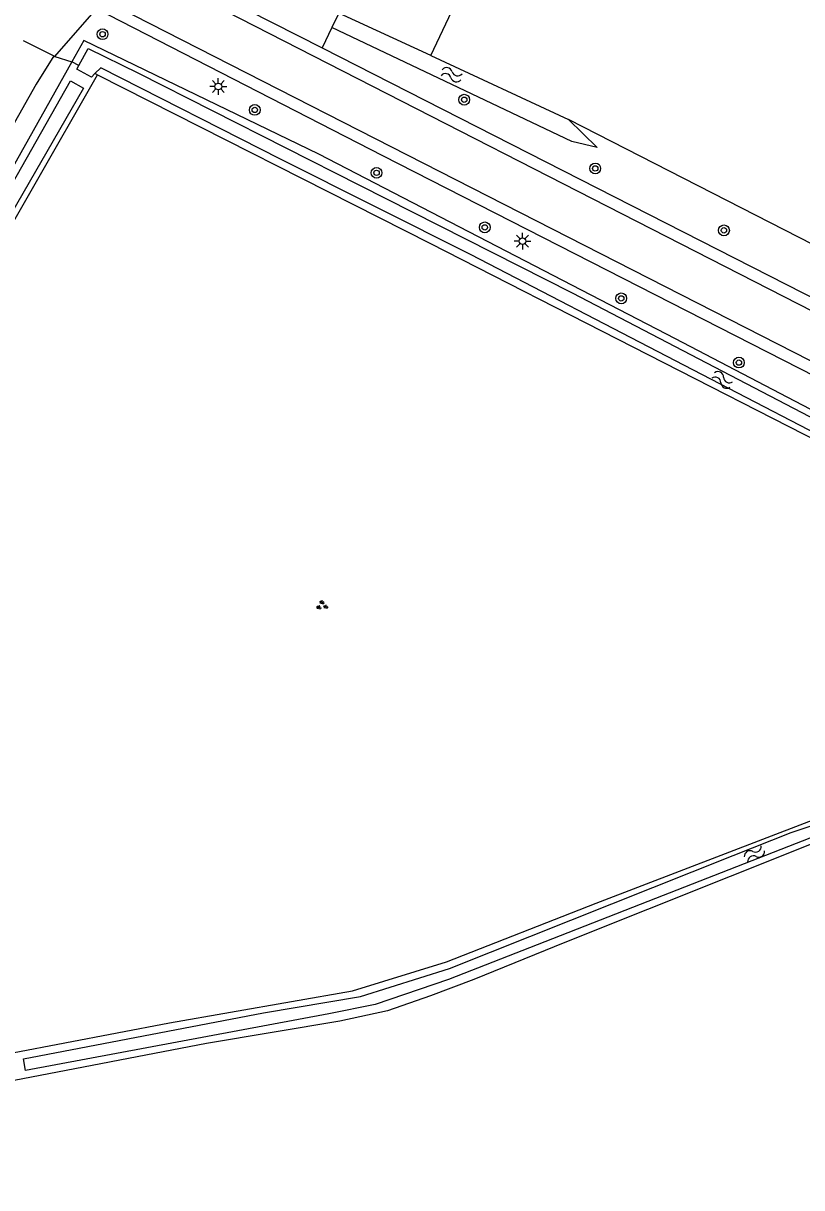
# Model space of a CAD drawing. Extents: x 128999 to 131010, y 395498 to 399007.
# Drawn here: x 129676.5 to 129734.2, y 398125.4 to 398211.6 of the extents above; entities that cross this region are included whole.
import ezdxf

# ---------------------------------------------------------------- set-up
doc = ezdxf.new("R2010")
doc.units = 0
for name, color, linetype in [('gg-knt-onverhard', 7, 'Continuous'), ('gg-knt-verharding', 7, 'Continuous'), ('gg-knt-verharding nz', 7, 'Continuous'), ('gg-kntw-bovenkant insteek waterloop', 7, 'Continuous'), ('gg-kntw-waterlijn', 7, 'Continuous'), ('gt-grn-groengrens', 7, 'Continuous'), ('gt-grn-vlakafsluiter', 7, 'Continuous'), ('gt-symb-boom', 7, 'Continuous'), ('gt-symb-groenvak', 7, 'Continuous'), ('gt-symb-lichtmast', 7, 'Continuous'), ('gt-symb-watersymbool', 7, 'Continuous')]:
    doc.layers.add(name, color=color, linetype=linetype)

# ---------------------------------------------------------------- blocks, each defined once
blk = doc.blocks.new('gt0-LMAST')
at = {"layer": 'gt-symb-lichtmast'}
for p, q in [((-0.182, 0.173), (-0.447, 0.438)), ((-0.005, 0.246), (-0.005, 0.621)), ((0.172, 0.173), (0.437, 0.438)), ((-0.255, -0.004), (-0.63, -0.004)), ((-0.182, -0.181), (-0.447, -0.446)), ((-0.005, -0.254), (-0.005, -0.629)), ((0.437, -0.446), (0.172, -0.181)), ((0.245, -0.004), (0.62, -0.004))]:
    blk.add_line(p, q, dxfattribs=at)
blk.add_circle((-0.005, -0.004), 0.25, dxfattribs=at)
blk = doc.blocks.new('gt0-BOOM')
at = {"layer": 'gt-symb-boom'}
for radius in [0.4, 0.2]:
    blk.add_circle((0, 0), radius, dxfattribs=at)
blk = doc.blocks.new('gt0-WA')
at = {"layer": 'gt-symb-watersymbool'}
for centre, start, end in [((-0.323, 0.022), 28.07249, 151.92751), ((0.427, 0.422), 208.07248, 331.92751), ((-0.323, -0.428), 28.07249, 151.92751), ((0.427, -0.028), 208.07248, 331.92751)]:
    blk.add_arc(centre, 0.425, start, end, dxfattribs=at)
blk = doc.blocks.new('gt0-GRVAK')
at = {"layer": 'gt-symb-groenvak'}
for p, q in [((-0.11, 0.189), (-0.228, 0.24)), ((-0.182, 0.153), (0.088, 0.153)), ((-0.091, 0.211), (-0.156, 0.322)), ((-0.047, 0.214), (-0.047, 0.393)), ((-0.004, 0.211), (0.061, 0.322)), ((0.015, 0.189), (0.133, 0.24)), ((0.262, -0.052), (0.197, 0.059)), ((0.305, -0.049), (0.305, 0.13)), ((0.349, -0.052), (0.414, 0.059)), ((-0.245, -0.228), (-0.363, -0.177)), ((-0.318, -0.264), (-0.047, -0.264)), ((-0.226, -0.206), (-0.291, -0.095)), ((-0.183, -0.203), (-0.183, -0.024)), ((-0.139, -0.206), (-0.074, -0.095)), ((-0.12, -0.228), (-0.002, -0.177)), ((0.243, -0.074), (0.125, -0.023)), ((0.17, -0.11), (0.441, -0.11)), ((0.368, -0.074), (0.486, -0.023))]:
    blk.add_line(p, q, dxfattribs=at)

msp = doc.modelspace()

# ---------------------------------------------------------------- linework, layer by layer
at = {"layer": 'gg-knt-onverhard'}
msp.add_lwpolyline([(129678.814, 398209.218), (129677.483, 398207.13), (129658.521, 398173.515), (129638.254, 398138.648), (129622.338, 398109.708), (129606.406, 398081.892), (129600.085, 398069.326)], dxfattribs=at)
at = {"layer": 'gg-knt-verharding'}
for p, q in [((129688.77, 398214.851), (129698.677, 398209.8)), ((129678.886, 398209.182), (129681.974, 398212.711)), ((129676.52, 398210.364), (129678.814, 398209.218)), ((129678.814, 398209.218), (129678.886, 398209.182))]:
    msp.add_line(p, q, dxfattribs=at)
for points in [[(129848.907, 398127.504), (129809.453, 398147.628), (129764.882, 398170.33), (129703.181, 398201.81), (129681.974, 398212.711)], [(129698.677, 398209.8), (129739.413, 398189.061), (129785.491, 398165.511), (129804.218, 398155.959)]]:
    msp.add_lwpolyline(points, dxfattribs=at)
at = {"layer": 'gg-knt-verharding nz'}
for points in [[(129859.192, 398126.856), (129850.457, 398131.295), (129683.886, 398216.458)], [(129857.719, 398123.971), (129849.26, 398128.273), (129682.352, 398213.452)]]:
    msp.add_lwpolyline(points, dxfattribs=at)
at = {"layer": 'gg-kntw-bovenkant insteek waterloop'}
msp.add_line((129706.722, 398209.233), (129716.928, 398204.505), dxfattribs=at)
for points in [[(129706.722, 398209.233), (129699.908, 398212.389), (129699.401, 398211.323)], [(129716.928, 398204.505), (129719.043, 398202.433), (129717.177, 398202.885), (129699.401, 398211.323)], [(129850.641, 398121.735), (129850.989, 398122.381), (129850.576, 398124.57), (129801.793, 398149.18), (129771.664, 398164.464), (129748.665, 398175.827), (129724.836, 398188.265), (129698.431, 398201.93), (129681.022, 398210.353), (129680.138, 398208.777)], [(129680.138, 398208.777), (129660.405, 398173.627), (129623.748, 398109.178), (129602.578, 398070.899)], [(129639.564, 398133.625), (129682.038, 398207.814)], [(129682.038, 398207.814), (129706.69, 398195.316), (129736.666, 398180.023), (129760.253, 398167.367), (129767.115, 398163.634)], [(129762.763, 398160.144), (129753.603, 398157.113), (129735.015, 398150.905), (129716.645, 398143.586), (129709.91, 398140.838), (129706.712, 398139.627), (129703.507, 398138.518), (129699.976, 398137.748), (129690.111, 398136.092), (129675.865, 398133.359), (129675.666, 398134.983), (129675.744, 398135.396), (129687.364, 398137.616), (129700.916, 398140.001), (129707.891, 398142.15), (129718.978, 398146.483), (129734.715, 398152.523), (129757.817, 398160.172), (129762.082, 398161.76)]]:
    msp.add_lwpolyline(points, dxfattribs=at)
at = {"layer": 'gg-kntw-waterlijn'}
for points in [[(129680.652, 398208.516), (129681.335, 398209.769), (129685.086, 398207.941), (129701.446, 398199.646), (129717.194, 398191.661), (129749.982, 398174.604), (129766.161, 398166.358), (129850.097, 398124.151), (129850.597, 398122.322), (129850.349, 398121.871)], [(129681.849, 398207.91), (129681.582, 398207.65), (129680.501, 398208.239), (129680.652, 398208.516)], [(129767.874, 398163.371), (129768.752, 398163.701), (129767.738, 398164.4), (129739.982, 398178.791), (129709.702, 398194.491), (129695.586, 398201.567), (129682.293, 398208.342), (129681.849, 398207.91)], [(129602.988, 398070.596), (129611.263, 398085.469), (129623.56, 398107.569), (129635.181, 398128.185), (129680.043, 398207.371), (129681.009, 398206.824), (129671.15, 398189.78), (129658.701, 398168.038), (129639.023, 398133.35), (129648.173, 398133.265), (129662.533, 398133.294), (129671.577, 398134.009), (129672.659, 398134.018), (129672.878, 398133.563), (129672.525, 398133.107), (129667.795, 398132.548), (129660.881, 398132.161), (129651.507, 398132.246), (129638.303, 398132.365), (129628.097, 398114.127), (129617.178, 398094.454), (129610.138, 398081.77), (129605.493, 398073.132), (129604.011, 398069.838)], [(129676.561, 398134.953), (129694.322, 398138.359), (129701.521, 398139.573), (129708.12, 398141.658), (129729.12, 398150.006), (129733.425, 398151.717), (129748.329, 398156.649), (129762.2, 398161.239), (129762.288, 398161.272)], [(129762.579, 398160.58), (129745.253, 398154.819), (129735.369, 398151.532), (129722.803, 398146.613), (129715.164, 398143.623), (129708.029, 398140.83), (129702.601, 398138.996), (129699.16, 398138.289), (129676.701, 398134.106), (129676.561, 398134.953)]]:
    msp.add_lwpolyline(points, dxfattribs=at)
at = {"layer": 'gt-grn-groengrens'}
for p, q in [((129678.886, 398209.182), (129680.138, 398208.777)), ((129737.249, 398194.108), (129716.928, 398204.505))]:
    msp.add_line(p, q, dxfattribs=at)
msp.add_lwpolyline([(129706.722, 398209.233), (129738.4, 398276.106), (129724.711, 398282.587)], dxfattribs=at)
at = {"layer": 'gt-grn-vlakafsluiter'}
for p, q in [((129699.401, 398211.323), (129698.677, 398209.8)), ((129680.652, 398208.516), (129680.138, 398208.777)), ((129682.038, 398207.814), (129681.849, 398207.91))]:
    msp.add_line(p, q, dxfattribs=at)

# ---------------------------------------------------------------- block references
at = {"layer": 'gt-symb-boom'}
for p in [(129682.409, 398210.822), (129709.198, 398205.97), (129693.687, 398205.215), (129718.904, 398200.882), (129702.704, 398200.558), (129710.722, 398196.52), (129728.435, 398196.298), (129720.829, 398191.261), (129729.544, 398186.509)]:
    msp.add_blockref('gt0-BOOM', p, dxfattribs=at)
at = {"layer": 'gt-symb-groenvak', "rotation": -12.827123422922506}
msp.add_blockref('gt0-GRVAK', (129698.658, 398168.52), dxfattribs=at)
at = {"layer": 'gt-symb-lichtmast'}
for p in [(129690.991, 398206.956), (129713.519, 398195.5)]:
    msp.add_blockref('gt0-LMAST', p, dxfattribs=at)
at = {"layer": 'gt-symb-watersymbool'}
for p, rotation in [((129708.211, 398207.834), -11.590736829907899), ((129728.265, 398185.247), -27.000654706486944), ((129730.741, 398150.155), -146.83440068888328)]:
    msp.add_blockref('gt0-WA', p, dxfattribs=dict(at, rotation=rotation))

doc.saveas('drawing.dxf')
